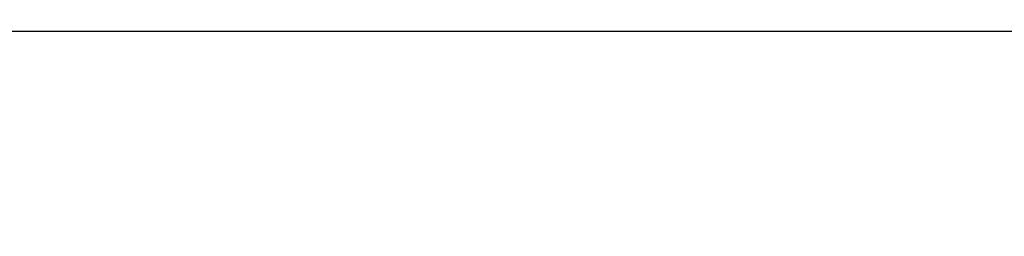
# Model space of a CAD drawing. Header units: centimetres. Extents: x -3.6 to 3.6, y -2.3 to 5.7.
# Tile 440 of 656: x -0.51711 to -0.50251, y -1.28697 to -1.28377. Entities that reach past the tile are written whole.
import ezdxf

# ---------------------------------------------------------------- set-up
doc = ezdxf.new("R2010")
doc.units = ezdxf.units.CM
doc.layers.add('Default', color=7, linetype='Continuous', true_color=0x000000)

# ---------------------------------------------------------------- blocks, each defined once
blk = doc.blocks.new('1239X20')
at = {"layer": 'Default'}
for points in [[(-6.98209, 11.63085, -12.13468), (-6.5899, 11.03232, -12.24014), (-5.82124, 9.83014, -12.4822), (-4.71, 8.01986, -12.94249), (-3.99533, 6.81769, -13.31485), (-3.64343, 6.21915, -13.5176)], [(-6.98209, 11.63085, 12.13468), (-6.58989, 11.03231, 12.24015), (-5.82123, 9.83012, 12.4822), (-4.70999, 8.01984, 12.94249), (-3.99533, 6.81768, 13.31485), (-3.64343, 6.21915, 13.5176)]]:
    blk.add_open_spline(points, degree=3, dxfattribs=at)
blk = doc.blocks.new('1838121314')
at = {"layer": 'Default', "extrusion": (0, 1, 0)}
blk.add_arc((0, 0, 9.56062), 11.33, 266.985339, 310.865887, dxfattribs=at)
blk = doc.blocks.new('R1784XM_ASM22')
at = {"layer": 'Default'}
for name, p in [('1239X20', (0, 0)), ('1838121314', (0, -2.4))]:
    blk.add_blockref(name, p, dxfattribs=at)
blk = doc.blocks.new('F3710XM_ASM')
at = {"layer": 'Default'}
blk.add_blockref('R1784XM_ASM22', (0, -20), dxfattribs=at)

msp = doc.modelspace()

# ---------------------------------------------------------------- block references
at = {"layer": 'Default', "xscale": 0.1, "yscale": 0.1, "zscale": 0.1}
msp.add_blockref('F3710XM_ASM', (0, 0), dxfattribs=at)

doc.saveas('drawing.dxf')
